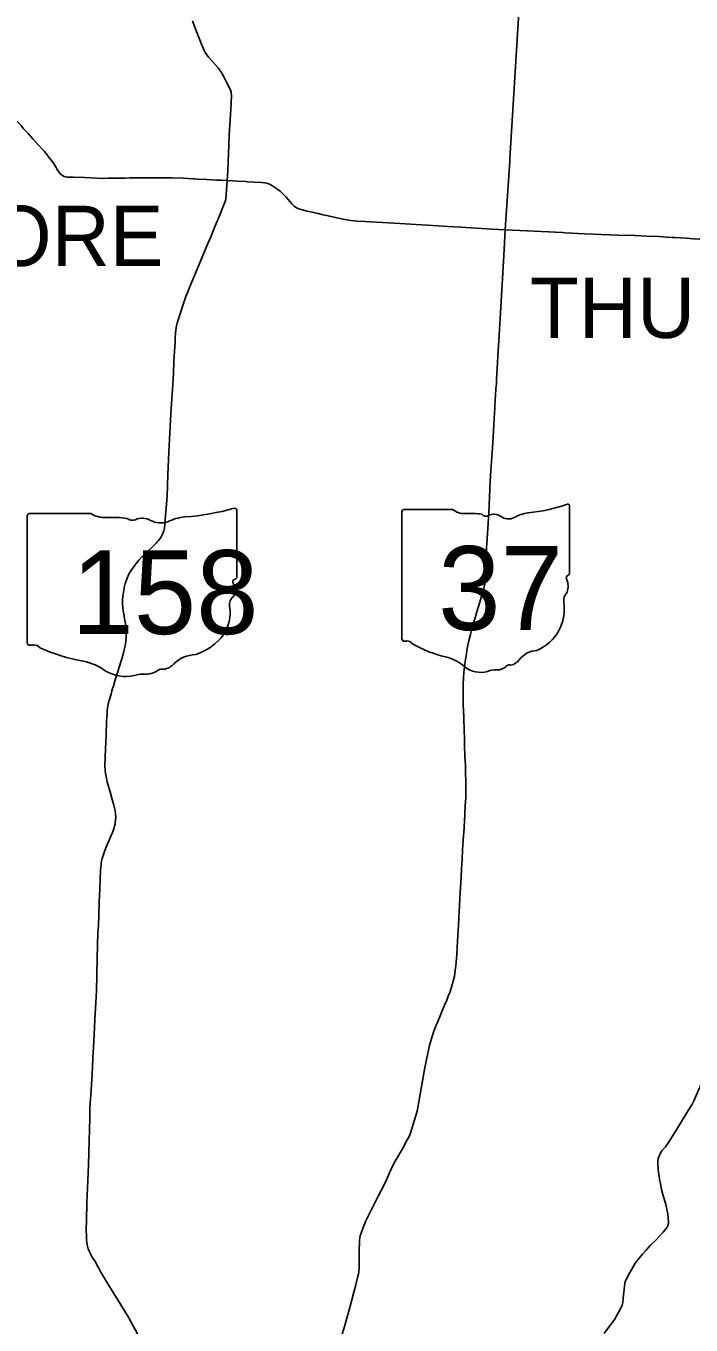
# Model space of a CAD drawing. Extents: x 1761803 to 2441803, y 509895 to 949895.
# Drawn here: x 1933337 to 1955432, y 729125 to 772284 of the extents above; entities that cross this region are included whole.
import ezdxf

# ---------------------------------------------------------------- set-up
doc = ezdxf.new("R2010")
doc.units = 0
for name, color, linetype in [('GM_X_County_Road', 7, 'Continuous'), ('GM_X_Minor_Lake', 7, 'Continuous'), ('GM_X_Township_Road', 7, 'Continuous')]:
    doc.layers.add(name, color=color, linetype=linetype)

msp = doc.modelspace()

# ---------------------------------------------------------------- linework, layer by layer
at = {"layer": 'GM_X_Minor_Lake'}
for points in [[(1949975, 776898), (1949936, 776330), (1949766, 773597), (1949742, 773290), (1949704, 772559), (1949416, 767877), (1949411, 767798), (1949262, 765516)], [(1939853, 770697), (1939841, 770719), (1939719, 770892), (1939638, 770989), (1939529, 771105), (1939406, 771244), (1939340, 771330), (1939289, 771408), (1939246, 771492), (1939142, 771736), (1938933, 772271), (1938870, 772451)], [(1929802, 771542), (1929899, 771474), (1930037, 771351), (1930216, 771179), (1930390, 771012), (1930548, 770869), (1930664, 770765), (1930823, 770637), (1930983, 770515), (1931166, 770390), (1931363, 770262), (1931493, 770181), (1931654, 770075), (1931833, 769955), (1932099, 769790), (1932304, 769662), (1932489, 769542), (1932628, 769455), (1932808, 769327), (1932940, 769223), (1933060, 769096), (1933176, 768975), (1933259, 768870), (1933337, 768785)], [(1940155, 769720), (1940166, 769979), (1940158, 770054), (1940149, 770102), (1940135, 770152), (1940101, 770227), (1940023, 770378), (1939912, 770591), (1939853, 770697)], [(1940049, 767782), (1940049, 767787), (1940073, 768326), (1940089, 768665), (1940090, 768672), (1940111, 769000), (1940132, 769346), (1940154, 769697), (1940155, 769720)], [(1933337, 768785), (1933406, 768710), (1933562, 768536), (1933754, 768324), (1933928, 768139), (1933944, 768120)], [(1933944, 768120), (1934003, 768047), (1934086, 767940), (1934176, 767825), (1934252, 767721), (1934339, 767588), (1934378, 767518), (1934430, 767440), (1934477, 767376), (1934506, 767352)], [(1940021, 767154), (1940040, 767474), (1940049, 767782)], [(1934506, 767352), (1934546, 767318), (1934610, 767289), (1934653, 767275), (1934710, 767264), (1934783, 767262), (1934901, 767259), (1935281, 767245), (1935688, 767230), (1935881, 767222), (1936071, 767224), (1936293, 767226), (1936479, 767227), (1936617, 767231)], [(1936617, 767231), (1936786, 767235), (1937013, 767236), (1937258, 767238), (1937288, 767238)], [(1937288, 767238), (1937474, 767234), (1937703, 767234), (1937964, 767237), (1938177, 767240), (1938556, 767230), (1938730, 767220), (1938887, 767210)], [(1938887, 767210), (1938931, 767207), (1939052, 767196), (1939349, 767180), (1939351, 767180)], [(1939351, 767180), (1939682, 767166), (1939849, 767159), (1940021, 767154)], [(1939975, 766531), (1939994, 766831), (1940021, 767154)], [(1940021, 767154), (1940361, 767128), (1940642, 767112)], [(1940642, 767112), (1940694, 767109), (1941167, 767080), (1941273, 767072), (1941327, 767066), (1941364, 767054), (1941401, 767040), (1941447, 767019), (1941502, 766985), (1941634, 766897), (1941701, 766849), (1941777, 766792), (1941862, 766719), (1941969, 766606), (1942181, 766366), (1942250, 766298), (1942322, 766247), (1942434, 766197), (1942519, 766173), (1942665, 766136), (1942742, 766119)], [(1939829, 766142), (1939857, 766213), (1939958, 766454), (1939975, 766515), (1939975, 766531)], [(1939694, 765803), (1939712, 765846), (1939829, 766142)], [(1942742, 766119), (1943030, 766054), (1943051, 766049)], [(1938692, 763401), (1938750, 763539), (1938846, 763781), (1938969, 764067), (1939267, 764795), (1939381, 765055), (1939487, 765299), (1939559, 765479), (1939605, 765592), (1939694, 765803)], [(1943051, 766049), (1943155, 766026)], [(1943155, 766026), (1943382, 765976), (1943617, 765922), (1943863, 765867), (1943878, 765865)], [(1943878, 765865), (1944054, 765832), (1944329, 765804), (1944601, 765789), (1944799, 765776), (1945565, 765732), (1946298, 765688), (1947032, 765645), (1947352, 765626), (1947788, 765600), (1948816, 765538), (1949262, 765516)], [(1949262, 765516), (1949262, 765516), (1949214, 764656), (1949084, 762381), (1949013, 761298)], [(1949262, 765516), (1949991, 765483), (1951158, 765420)], [(1951158, 765420), (1951255, 765415), (1951903, 765384), (1952994, 765338), (1953551, 765321), (1953582, 765320)], [(1953582, 765320), (1953957, 765301), (1954370, 765286), (1954613, 765272), (1954793, 765261), (1954898, 765255)], [(1954898, 765255), (1955267, 765233)], [(1955267, 765233), (1955275, 765232), (1955516, 765216), (1956305, 765173), (1956528, 765161), (1956698, 765148), (1956740, 765146)], [(1938360, 762414), (1938360, 762415), (1938398, 762524), (1938567, 763067), (1938648, 763299), (1938691, 763399), (1938692, 763401)], [(1938314, 762159), (1938328, 762277), (1938360, 762414)], [(1937995, 756280), (1938024, 756661), (1938046, 757371), (1938087, 758139), (1938153, 759397), (1938215, 760389), (1938236, 760755), (1938252, 761159), (1938292, 761795)], [(1938292, 761795), (1938298, 761891), (1938307, 762097), (1938314, 762159)], [(1949013, 761298), (1948988, 760905), (1948969, 760541), (1948964, 760402), (1948952, 760232), (1948936, 760022), (1948915, 759661)], [(1948915, 759661), (1948912, 759602), (1948891, 759248), (1948847, 758439), (1948784, 757501), (1948763, 757166), (1948709, 756107), (1948643, 755083), (1948640, 754968), (1948641, 754846), (1948641, 754739), (1948638, 754427), (1948628, 754228), (1948625, 754071)], [(1937955, 755754), (1937995, 756280)], [(1937659, 755103), (1937689, 755132), (1937733, 755181), (1937794, 755261), (1937823, 755309), (1937870, 755398), (1937897, 755460), (1937916, 755516), (1937937, 755596), (1937955, 755723), (1937953, 755737), (1937955, 755754)], [(1935755, 742755), (1935770, 743187), (1935790, 743602), (1935815, 744240), (1935830, 744421), (1935840, 744492), (1935868, 744625), (1935885, 744690), (1935920, 744793), (1935955, 744893), (1935993, 744984), (1936120, 745286), (1936206, 745493), (1936263, 745640), (1936282, 745705), (1936295, 745765), (1936302, 745811), (1936312, 745892), (1936319, 746005), (1936310, 746096), (1936299, 746207), (1936280, 746293), (1936242, 746439), (1936204, 746584), (1936147, 746791), (1936100, 746950), (1936038, 747172), (1935997, 747344), (1935974, 747448), (1935963, 747557), (1935959, 747693), (1935965, 747992), (1935982, 748274), (1935998, 748720), (1936015, 749191), (1936029, 749436), (1936035, 749546), (1936045, 749620), (1936072, 749762), (1936104, 749876), (1936162, 750087), (1936191, 750191), (1936216, 750270), (1936241, 750354), (1936304, 750559), (1936340, 750692), (1936540, 751333), (1936593, 751500), (1936637, 751685), (1936656, 751819), (1936666, 752015), (1936666, 752256), (1936655, 752358), (1936613, 752600), (1936586, 752753), (1936565, 752853), (1936557, 752971), (1936546, 753083), (1936546, 753214), (1936556, 753346), (1936584, 753543), (1936611, 753677), (1936633, 753766), (1936663, 753848), (1936720, 753991), (1936766, 754092), (1936815, 754183), (1936959, 754379), (1937029, 754470), (1937082, 754533), (1937230, 754687), (1937502, 754949), (1937659, 755103)], [(1948625, 754071), (1948624, 754026), (1948618, 753939), (1948609, 753857), (1948585, 753749), (1948546, 753610), (1948500, 753452), (1948379, 753030), (1948361, 752968)], [(1948361, 752968), (1948307, 752789), (1948258, 752618), (1948185, 752373), (1948107, 752070), (1948052, 751854), (1948033, 751773), (1948011, 751656), (1947984, 751533), (1947967, 751424), (1947947, 751307), (1947929, 751169), (1947913, 751059), (1947898, 750911), (1947871, 750654), (1947862, 750390), (1947858, 750151), (1947867, 749730), (1947882, 749317), (1947897, 748831), (1947904, 748659), (1947909, 748402), (1947922, 748014), (1947935, 747726), (1947941, 747444), (1947951, 747203), (1947951, 746868), (1947945, 746645), (1947927, 746390), (1947914, 746113), (1947916, 746044), (1947905, 745899), (1947892, 745647), (1947865, 745238), (1947844, 744909), (1947826, 744579), (1947810, 744280)], [(1947810, 744280), (1947810, 744280), (1947792, 744003), (1947765, 743490), (1947737, 743068), (1947705, 742416), (1947683, 742051), (1947660, 741684), (1947651, 741432), (1947619, 741062), (1947600, 740913), (1947570, 740711), (1947527, 740550), (1947476, 740351), (1947416, 740175), (1947379, 740079), (1947318, 739919), (1947246, 739749), (1946995, 739150)], [(1935533, 737449), (1935534, 737463), (1935572, 738227), (1935574, 738154), (1935604, 738761), (1935629, 739277), (1935675, 740219), (1935700, 741313), (1935729, 742169), (1935743, 742387), (1935755, 742755)], [(1946995, 739150), (1946958, 739062), (1946876, 738860), (1946782, 738564), (1946760, 738485), (1946732, 738374), (1946728, 738359)], [(1946728, 738359), (1946651, 738005), (1946575, 737612), (1946483, 737101), (1946445, 736864), (1946383, 736473), (1946330, 736227), (1946213, 735827), (1946123, 735549), (1946074, 735415), (1945961, 735195), (1945875, 735031), (1945608, 734566), (1945495, 734361), (1945271, 733848), (1945043, 733409)], [(1954372, 734060), (1954342, 734276), (1954330, 734489), (1954329, 734563), (1954345, 734656), (1954371, 734738), (1954420, 734840), (1954464, 734907), (1954580, 735046), (1954703, 735224), (1954777, 735330), (1955015, 735721), (1955338, 736255), (1955456, 736446), (1955522, 736571), (1955608, 736750), (1955725, 737027), (1955951, 737721), (1956071, 738113), (1956155, 738372), (1956170, 738422)], [(1936402, 729942), (1936258, 730171), (1936028, 730550), (1935823, 730884), (1935632, 731231), (1935540, 731381), (1935455, 731539), (1935406, 731662), (1935372, 731790), (1935351, 731950), (1935346, 732069), (1935337, 732300), (1935346, 732602), (1935363, 733183), (1935395, 733915), (1935409, 734455), (1935441, 735240), (1935460, 736002), (1935462, 736354), (1935490, 736772), (1935533, 737449)], [(1953198, 730202), (1953225, 730429), (1953238, 730509), (1953249, 730557), (1953259, 730588), (1953271, 730618), (1953306, 730691), (1953359, 730793), (1953460, 730981), (1953581, 731176), (1953668, 731295), (1953824, 731484), (1953934, 731606), (1954091, 731774), (1954250, 731939), (1954387, 732081), (1954509, 732214), (1954572, 732290), (1954613, 732342), (1954641, 732383), (1954657, 732411), (1954664, 732427), (1954678, 732462), (1954684, 732493), (1954687, 732540), (1954686, 732573), (1954678, 732672), (1954659, 732834), (1954644, 732924), (1954618, 733031), (1954593, 733134), (1954570, 733208), (1954496, 733465), (1954455, 733633), (1954413, 733812), (1954385, 733967), (1954372, 734060)], [(1945043, 733409), (1944995, 733317), (1944850, 733035), (1944622, 732562), (1944592, 732495)], [(1944592, 732495), (1944560, 732423), (1944491, 732245), (1944459, 732149), (1944453, 732120)], [(1944453, 732120), (1944445, 732083), (1944429, 732024), (1944416, 731936), (1944414, 731838), (1944404, 731654), (1944404, 731585)], [(1944404, 731585), (1944404, 731494), (1944411, 731406), (1944401, 731054), (1944390, 730871), (1944382, 730826), (1944356, 730701), (1944317, 730557), (1944280, 730414)], [(1944280, 730414), (1944229, 730220), (1944097, 729708), (1943914, 729080), (1943789, 728628), (1943751, 728500), (1943717, 728407), (1943533, 727911), (1943457, 727699), (1943451, 727680)], [(1937895, 726660), (1937859, 726740), (1937824, 726819), (1937729, 727027), (1937655, 727193), (1937523, 727538), (1937466, 727705), (1937355, 728009), (1937170, 728513), (1937121, 728642), (1937079, 728734), (1937028, 728851), (1936925, 729051), (1936754, 729363), (1936573, 729655), (1936402, 729942)], [(1952944, 729407), (1953048, 729588), (1953112, 729708), (1953140, 729787), (1953162, 729873), (1953179, 730012), (1953190, 730126), (1953198, 730202)], [(1952547, 728844), (1952561, 728866), (1952732, 729096), (1952896, 729323), (1952944, 729407)]]:
    msp.add_lwpolyline(points, dxfattribs=at)
at = {"layer": 'GM_X_Township_Road'}
for p, q in [((1940342, 753978), (1940342, 756189)), ((1945829, 756146), (1945829, 751920)), ((1947515, 756219), (1945884, 756219)), ((1951398, 754113), (1951398, 756324)), ((1933381, 756011), (1933381, 751785)), ((1935488, 756084), (1933450, 756084)), ((1951397, 754114), (1951398, 754113)), ((1940342, 753978), (1940342, 753978))]:
    msp.add_line(p, q, dxfattribs=at)
for centre, radius, start, end in [((1945893, 756155), 64.5, 98.1301, 188.1301), ((1947903, 756710), 626, 231.6195, 271.1119), ((1949414, 761981), 5905, 275.8445, 288.9065), ((1951336, 756333), 62, 351.8621, 97.738), ((1948111, 753846), 2246, 80.4867, 94.9883), ((1948621, 756177), 181, 219.7921, 297.1024), ((1948886, 755689), 375, 54.4667, 119.1411), ((1949370, 756359), 452, 233.8562, 294.8282), ((1950168, 754928), 1188, 97.3462, 120.7689), ((1951384, 753951), 95.9, 107.944, 210.337), ((1951332, 754104), 66.3, 289.6038, 7.7341), ((1950773, 753671), 576, 340.033, 23.6496), ((1949745, 752906), 1477, 292.3089, 8.9858), ((1951620, 753188), 419, 136.8065, 186.9296), ((1945894, 751911), 65.1, 171.9584, 258.3066), ((1945904, 752343), 497, 267.339, 280.6039), ((1946005, 751676), 179, 29.7484, 93.2717), ((1948266, 755473), 4265, 240.4129, 257.1985), ((1950368, 750733), 809, 94.4031, 142.5768), ((1946995, 750021), 1334, 47.1842, 75.836), ((1948438, 751655), 847, 230.7004, 286.2918), ((1948989, 751339), 451, 268.777, 315.5493), ((1949397, 750929), 127, 65.7517, 132.6484), ((1949343, 751510), 477, 282.8732, 323.2771), ((1948927, 750194), 696, 85.6951, 111.2099)]:
    msp.add_arc(centre, radius, start, end, dxfattribs=at)
for centre, major_axis, start_param, end_param in [((1937863, 761846), (7382, 0), 4.814394, 5.042369), ((1940265, 756198), (77.5, 0), 6.141152, 7.989035), ((1933461, 756020), (80.6, 0), 1.712693, 3.28349), ((1935974, 756575), (782, 0), 4.042523, 4.731795), ((1936233, 753711), (2808, 0), 1.404758, 1.657858), ((1936871, 756042), (226, 0), 3.836095, 5.185415), ((1937202, 755554), (469, 0), 0.950623, 2.079405), ((1937808, 756224), (564, 0), 4.081561, 5.145723), ((1938804, 754793), (1485, 0), 1.699011, 2.107814), ((1940324, 753815), (120, 0), 1.883978, 3.671073), ((1939561, 753536), (720, 0), 5.934695, 6.695948), ((1940260, 753969), (82.9, 0), 5.05454, 6.418171), ((1940620, 753053), (524, 0), 2.387724, 3.262537), ((1938276, 752771), (1846, 0), 5.101752, 6.440018), ((1933462, 751775), (81.4, 0), 3.00124, 4.508301), ((1933474, 752208), (621, 0), 4.665946, 4.897461), ((1933601, 751541), (224, 0), 0.519207, 1.627899), ((1936428, 755338), (5331, 0), 4.195997, 4.488961), ((1939055, 750598), (1011, 0), 1.647645, 2.488434), ((1934838, 749886), (1668, 0), 0.823519, 1.323587), ((1937774, 751375), (597, 0), 4.937069, 5.64225), ((1936642, 751520), (1058, 0), 4.026481, 4.996735), ((1937254, 750059), (870, 0), 1.495662, 1.94098), ((1937331, 751203), (564, 0), 4.691044, 5.507374), ((1937841, 750794), (159, 0), 1.147584, 2.315152)]:
    msp.add_ellipse(centre, major_axis=major_axis, ratio=0.8, start_param=start_param, end_param=end_param, dxfattribs=at)

# ---------------------------------------------------------------- texts
at = {"layer": 'GM_X_County_Road'}
for s, p in [('BALTIMORE', (1922450, 764311)), ('THURSTON', (1950073, 761919))]:
    msp.add_text(s, height=2000, rotation=0, dxfattribs=at).set_placement(p)
at = {"layer": 'GM_X_Township_Road'}
for s, p in [('158', (1934849, 752083)), ('37', (1947031, 752218))]:
    msp.add_text(s, height=2784.4, dxfattribs=at).set_placement(p)

doc.saveas('drawing.dxf')
